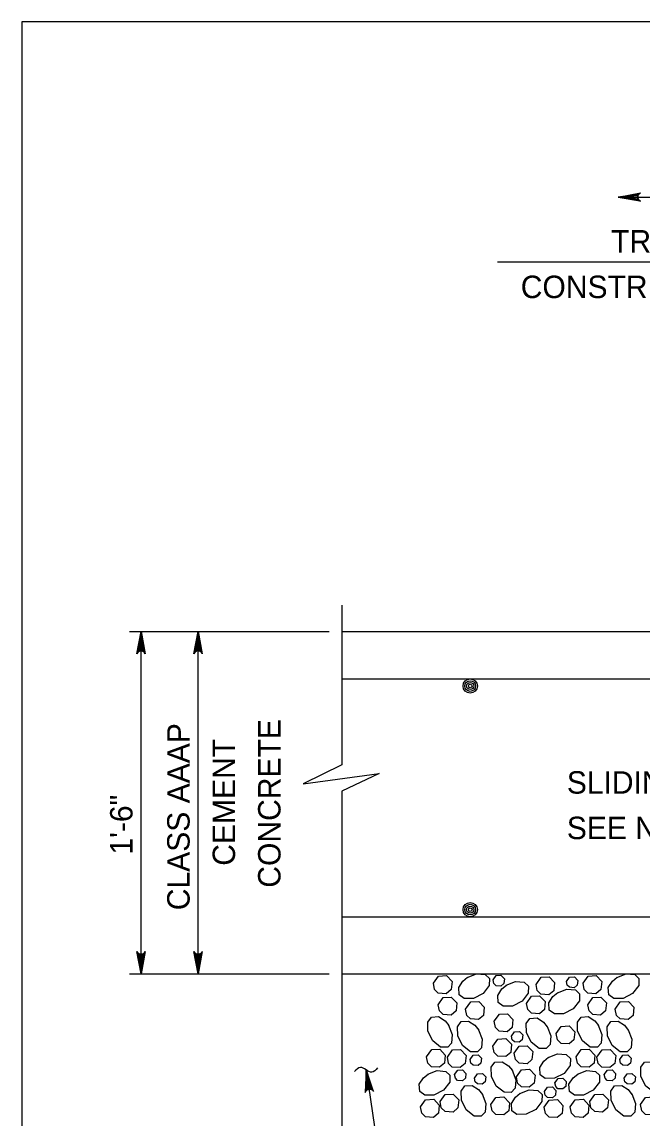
# Model space of a CAD drawing. Extents: x 636530 to 644067, y 294168 to 299122.
# Drawn here: x 640728.8 to 640811.6, y 296383.1 to 296529.5 of the extents above; entities that cross this region are included whole.
import ezdxf

# ---------------------------------------------------------------- set-up
doc = ezdxf.new("R2010")
doc.units = 0
doc.layers.add('1', color=7, linetype='Continuous')

msp = doc.modelspace()

# ---------------------------------------------------------------- linework, layer by layer
at = {"layer": '1'}
for p, q in [((641514.78, 296529.48), (640728.78, 296529.48)), ((640728.78, 296529.48), (640728.78, 295965.48)), ((640808.45, 296506.09), (640914.76, 296506.09)), ((640792.32, 296497.45), (640914.76, 296497.45)), ((640771.52, 296451.62), (640771.52, 296430.29)), ((640743.14, 296448.12), (640769.84, 296448.12)), ((640744.7, 296402.4), (640744.7, 296448.12)), ((640752.32, 296402.4), (640752.32, 296448.12)), ((640771.52, 296448.12), (640908.38, 296448.12)), ((640771.52, 296441.77), (640822.06, 296441.77)), ((640771.52, 296426.77), (640771.52, 296377.33)), ((640771.52, 296410.02), (640822.06, 296410.02)), ((640743.14, 296402.4), (640769.84, 296402.4)), ((640771.52, 296402.4), (640907.4, 296402.4)), ((640774.76, 296389.58), (640777.23, 296372.85))]:
    msp.add_line(p, q, dxfattribs=at)
for points in [[(640808.45, 296506.09), (640811.43, 296506.65), (640811.31, 296506.57), (640811.2, 296506.49), (640811.14, 296506.39), (640811.08, 296506.29), (640811.06, 296506.19), (640811.05, 296506.09), (640811.06, 296505.99), (640811.08, 296505.89), (640811.14, 296505.79), (640811.2, 296505.69), (640811.31, 296505.61), (640811.43, 296505.53), (640808.45, 296506.09), (640811.31, 296505.61), (640811.2, 296505.69), (640808.45, 296506.09), (640811.14, 296505.79), (640811.08, 296505.89), (640808.45, 296506.09), (640811.06, 296505.99), (640811.05, 296506.09), (640808.45, 296506.09), (640811.06, 296506.19), (640811.08, 296506.29), (640808.45, 296506.09), (640811.14, 296506.39), (640811.2, 296506.49), (640808.45, 296506.09), (640811.31, 296506.57)], [(640744.7, 296448.12), (640745.26, 296445.14), (640745.18, 296445.25), (640745.1, 296445.37), (640745, 296445.43), (640744.9, 296445.49), (640744.8, 296445.5), (640744.7, 296445.52), (640744.6, 296445.5), (640744.5, 296445.49), (640744.4, 296445.43), (640744.3, 296445.37), (640744.23, 296445.25), (640744.15, 296445.14), (640744.7, 296448.12), (640744.23, 296445.25), (640744.3, 296445.37), (640744.7, 296448.12), (640744.4, 296445.43), (640744.5, 296445.49), (640744.7, 296448.12), (640744.6, 296445.5), (640744.7, 296445.52), (640744.7, 296448.12), (640744.8, 296445.5), (640744.9, 296445.49), (640744.7, 296448.12), (640745, 296445.43), (640745.1, 296445.37), (640744.7, 296448.12), (640745.18, 296445.25)], [(640752.32, 296448.12), (640752.88, 296445.14), (640752.8, 296445.25), (640752.72, 296445.37), (640752.62, 296445.43), (640752.52, 296445.49), (640752.42, 296445.5), (640752.32, 296445.52), (640752.22, 296445.5), (640752.12, 296445.49), (640752.02, 296445.43), (640751.92, 296445.37), (640751.85, 296445.25), (640751.77, 296445.14), (640752.32, 296448.12), (640751.85, 296445.25), (640751.92, 296445.37), (640752.32, 296448.12), (640752.02, 296445.43), (640752.12, 296445.49), (640752.32, 296448.12), (640752.22, 296445.5), (640752.32, 296445.52), (640752.32, 296448.12), (640752.42, 296445.5), (640752.52, 296445.49), (640752.32, 296448.12), (640752.62, 296445.43), (640752.72, 296445.37), (640752.32, 296448.12), (640752.8, 296445.25)], [(640771.52, 296430.29), (640766.34, 296427.76), (640776.49, 296429.14), (640771.52, 296426.77)], [(640744.7, 296402.4), (640744.15, 296405.38), (640744.23, 296405.27), (640744.3, 296405.15), (640744.4, 296405.1), (640744.5, 296405.04), (640744.6, 296405.02), (640744.7, 296405), (640744.8, 296405.02), (640744.9, 296405.04), (640745, 296405.1), (640745.1, 296405.15), (640745.18, 296405.27), (640745.26, 296405.38), (640744.7, 296402.4), (640745.18, 296405.27), (640745.1, 296405.15), (640744.7, 296402.4), (640745, 296405.1), (640744.9, 296405.04), (640744.7, 296402.4), (640744.8, 296405.02), (640744.7, 296405), (640744.7, 296402.4), (640744.6, 296405.02), (640744.5, 296405.04), (640744.7, 296402.4), (640744.4, 296405.1), (640744.3, 296405.15), (640744.7, 296402.4), (640744.23, 296405.27)], [(640752.32, 296402.4), (640751.77, 296405.38), (640751.85, 296405.27), (640751.92, 296405.15), (640752.02, 296405.1), (640752.12, 296405.04), (640752.22, 296405.02), (640752.32, 296405), (640752.42, 296405.02), (640752.52, 296405.04), (640752.62, 296405.1), (640752.72, 296405.15), (640752.8, 296405.27), (640752.88, 296405.38), (640752.32, 296402.4), (640752.8, 296405.27), (640752.72, 296405.15), (640752.32, 296402.4), (640752.62, 296405.1), (640752.52, 296405.04), (640752.32, 296402.4), (640752.42, 296405.02), (640752.32, 296405), (640752.32, 296402.4), (640752.22, 296405.02), (640752.12, 296405.04), (640752.32, 296402.4), (640752.02, 296405.1), (640751.92, 296405.15), (640752.32, 296402.4), (640751.85, 296405.27)], [(640783.75, 296401.14), (640784.43, 296402.1), (640785.5, 296402.16), (640786.24, 296401.38), (640786.14, 296400.3), (640785.47, 296399.75), (640784.41, 296399.82), (640783.92, 296400.31), (640783.75, 296401.14)], [(640789.52, 296402.4), (640790.68, 296402.3), (640791.23, 296401.78), (640791.21, 296400.84), (640790.38, 296399.78), (640789.09, 296399.13), (640787.87, 296399.11), (640787.19, 296399.6), (640787.13, 296400.56), (640787.68, 296401.43), (640788.32, 296401.94)], [(640788.26, 296401.9), (640789.52, 296402.4)], [(640791.73, 296401.61), (640792.14, 296402.18), (640792.78, 296402.22), (640793.23, 296401.75), (640793.16, 296401.1), (640792.77, 296400.77), (640792.13, 296400.82), (640791.83, 296401.11), (640791.73, 296401.61)], [(640797.46, 296400.99), (640798.13, 296401.95), (640799.2, 296402.01), (640799.95, 296401.24), (640799.84, 296400.15), (640799.18, 296399.6), (640798.12, 296399.68), (640797.62, 296400.16), (640797.46, 296400.99)], [(640801.54, 296401.39), (640801.94, 296401.96), (640802.59, 296402), (640803.03, 296401.53), (640802.97, 296400.88), (640802.57, 296400.55), (640801.93, 296400.6), (640801.64, 296400.89), (640801.54, 296401.39)], [(640803.74, 296401.14), (640804.41, 296402.1), (640805.49, 296402.16), (640806.23, 296401.38), (640806.13, 296400.3), (640805.46, 296399.75), (640804.4, 296399.82), (640803.9, 296400.31), (640803.74, 296401.14)], [(640809.51, 296402.4), (640810.67, 296402.3), (640811.21, 296401.78), (640811.2, 296400.84), (640810.36, 296399.78), (640809.08, 296399.13), (640807.86, 296399.11), (640807.18, 296399.6), (640807.11, 296400.56), (640807.67, 296401.43), (640808.3, 296401.94)], [(640808.25, 296401.9), (640809.51, 296402.4)], [(640793.48, 296400.87), (640794.73, 296401.37), (640795.89, 296401.27), (640796.44, 296400.75), (640796.42, 296399.81), (640795.59, 296398.74), (640794.3, 296398.1), (640793.09, 296398.08), (640792.4, 296398.57), (640792.34, 296399.53), (640792.89, 296400.4), (640793.53, 296400.9)], [(640800.31, 296399.85), (640801.57, 296400.35), (640802.72, 296400.25), (640803.27, 296399.73), (640803.25, 296398.79), (640802.42, 296397.73), (640801.13, 296397.08), (640799.92, 296397.06), (640799.23, 296397.55), (640799.17, 296398.52), (640799.72, 296399.38), (640800.36, 296399.89)], [(640784.39, 296398.28), (640785.06, 296399.23), (640786.13, 296399.29), (640786.88, 296398.52), (640786.77, 296397.44), (640786.11, 296396.88), (640785.05, 296396.96), (640784.55, 296397.44), (640784.39, 296398.28)], [(640788.06, 296397.69), (640788.73, 296398.65), (640789.81, 296398.71), (640790.55, 296397.93), (640790.44, 296396.85), (640789.78, 296396.3), (640788.72, 296396.38), (640788.22, 296396.86), (640788.06, 296397.69)], [(640796.19, 296398.46), (640796.87, 296399.42), (640797.94, 296399.48), (640798.69, 296398.71), (640798.58, 296397.62), (640797.92, 296397.07), (640796.86, 296397.15), (640796.36, 296397.63), (640796.19, 296398.46)], [(640804.37, 296398.28), (640805.05, 296399.23), (640806.12, 296399.29), (640806.87, 296398.52), (640806.76, 296397.44), (640806.09, 296396.88), (640805.04, 296396.96), (640804.54, 296397.44), (640804.37, 296398.28)], [(640808.05, 296397.69), (640808.72, 296398.65), (640809.8, 296398.71), (640810.54, 296397.93), (640810.43, 296396.85), (640809.77, 296396.3), (640808.71, 296396.38), (640808.21, 296396.86), (640808.05, 296397.69)], [(640785.78, 296395.55), (640786.28, 296394.29), (640786.18, 296393.14), (640785.66, 296392.59), (640784.72, 296392.61), (640783.66, 296393.44), (640783.01, 296394.73), (640782.99, 296395.94), (640783.48, 296396.63), (640784.45, 296396.69), (640785.31, 296396.14), (640785.82, 296395.5)], [(640789.77, 296394.94), (640790.27, 296393.68), (640790.17, 296392.53), (640789.65, 296391.98), (640788.71, 296392), (640787.64, 296392.83), (640787, 296394.12), (640786.98, 296395.33), (640787.46, 296396.02), (640788.43, 296396.08), (640789.3, 296395.53), (640789.8, 296394.89)], [(640791.88, 296396.06), (640792.56, 296397.02), (640793.63, 296397.08), (640794.38, 296396.31), (640794.27, 296395.22), (640793.6, 296394.67), (640792.54, 296394.75), (640792.05, 296395.23), (640791.88, 296396.06)], [(640798.94, 296395.39), (640799.44, 296394.13), (640799.34, 296392.98), (640798.82, 296392.43), (640797.88, 296392.44), (640796.81, 296393.28), (640796.17, 296394.57), (640796.15, 296395.78), (640796.63, 296396.46), (640797.6, 296396.53), (640798.47, 296395.97), (640798.97, 296395.34)], [(640805.77, 296395.55), (640806.27, 296394.29), (640806.17, 296393.14), (640805.65, 296392.59), (640804.71, 296392.61), (640803.65, 296393.44), (640803, 296394.73), (640802.98, 296395.94), (640803.47, 296396.63), (640804.43, 296396.69), (640805.3, 296396.14), (640805.81, 296395.5)], [(640809.76, 296394.94), (640810.26, 296393.68), (640810.16, 296392.53), (640809.64, 296391.98), (640808.7, 296392), (640807.63, 296392.83), (640806.99, 296394.12), (640806.97, 296395.33), (640807.45, 296396.02), (640808.42, 296396.08), (640809.28, 296395.53), (640809.79, 296394.89)], [(640794.19, 296394.1), (640794.6, 296394.68), (640795.24, 296394.72), (640795.69, 296394.25), (640795.62, 296393.6), (640795.23, 296393.27), (640794.59, 296393.32), (640794.29, 296393.61), (640794.19, 296394.1)], [(640800.15, 296394.44), (640800.82, 296395.39), (640801.89, 296395.45), (640802.64, 296394.68), (640802.53, 296393.6), (640801.87, 296393.05), (640800.81, 296393.12), (640800.31, 296393.61), (640800.15, 296394.44)], [(640791.7, 296392.74), (640792.37, 296393.7), (640793.44, 296393.76), (640794.19, 296392.99), (640794.08, 296391.9), (640793.42, 296391.35), (640792.36, 296391.43), (640791.86, 296391.91), (640791.7, 296392.74)], [(640794.54, 296391.79), (640795.21, 296392.75), (640796.28, 296392.81), (640797.03, 296392.04), (640796.92, 296390.95), (640796.26, 296390.4), (640795.2, 296390.48), (640794.7, 296390.96), (640794.54, 296391.79)], [(640782.85, 296391.32), (640783.52, 296392.28), (640784.6, 296392.34), (640785.34, 296391.56), (640785.23, 296390.48), (640784.57, 296389.93), (640783.51, 296390), (640783.01, 296390.49), (640782.85, 296391.32)], [(640785.62, 296391.28), (640786.29, 296392.24), (640787.36, 296392.3), (640788.11, 296391.52), (640788, 296390.44), (640787.34, 296389.89), (640786.28, 296389.96), (640785.78, 296390.45), (640785.62, 296391.28)], [(640788.67, 296390.98), (640789.08, 296391.56), (640789.72, 296391.59), (640790.17, 296391.13), (640790.1, 296390.48), (640789.71, 296390.15), (640789.07, 296390.19), (640788.77, 296390.48), (640788.67, 296390.98)], [(640799.09, 296391.23), (640800.35, 296391.73), (640801.5, 296391.63), (640802.05, 296391.11), (640802.03, 296390.17), (640801.2, 296389.11), (640799.91, 296388.46), (640798.7, 296388.44), (640798.01, 296388.93), (640797.95, 296389.89), (640798.5, 296390.76), (640799.14, 296391.26)], [(640802.84, 296391.32), (640803.51, 296392.28), (640804.58, 296392.34), (640805.33, 296391.56), (640805.22, 296390.48), (640804.56, 296389.93), (640803.5, 296390), (640803, 296390.49), (640802.84, 296391.32)], [(640805.6, 296391.28), (640806.28, 296392.24), (640807.35, 296392.3), (640808.1, 296391.52), (640807.99, 296390.44), (640807.32, 296389.89), (640806.27, 296389.96), (640805.77, 296390.45), (640805.6, 296391.28)], [(640808.66, 296390.98), (640809.07, 296391.56), (640809.71, 296391.59), (640810.16, 296391.13), (640810.09, 296390.48), (640809.7, 296390.15), (640809.06, 296390.19), (640808.76, 296390.48), (640808.66, 296390.98)], [(640794.26, 296389.53), (640794.76, 296388.27), (640794.66, 296387.12), (640794.14, 296386.57), (640793.2, 296386.59), (640792.14, 296387.42), (640791.49, 296388.71), (640791.47, 296389.92), (640791.96, 296390.61), (640792.92, 296390.67), (640793.79, 296390.12), (640794.3, 296389.48)], [(640814.25, 296389.53), (640814.75, 296388.27), (640814.65, 296387.12), (640814.13, 296386.57), (640813.19, 296386.59), (640812.13, 296387.42), (640811.48, 296388.71), (640811.46, 296389.92), (640811.95, 296390.61), (640812.91, 296390.67), (640813.78, 296390.12), (640814.28, 296389.48)], [(640774.76, 296389.58), (640774.64, 296386.55), (640774.7, 296386.67), (640774.77, 296386.8), (640774.86, 296386.87), (640774.95, 296386.94), (640775.04, 296386.98), (640775.14, 296387.01), (640775.24, 296387.01), (640775.34, 296387), (640775.45, 296386.96), (640775.56, 296386.92), (640775.65, 296386.81), (640775.75, 296386.71), (640774.76, 296389.58), (640775.65, 296386.81), (640775.56, 296386.92), (640774.76, 296389.58), (640775.45, 296386.96), (640775.34, 296387), (640774.76, 296389.58), (640775.24, 296387.01), (640775.14, 296387.01), (640774.76, 296389.58), (640775.04, 296386.98), (640774.95, 296386.94), (640774.76, 296389.58), (640774.86, 296386.87), (640774.77, 296386.8), (640774.76, 296389.58), (640774.7, 296386.67)], [(640783, 296388.99), (640784.26, 296389.48), (640785.41, 296389.38), (640785.96, 296388.86), (640785.95, 296387.92), (640785.11, 296386.86), (640783.83, 296386.22), (640782.61, 296386.19), (640781.93, 296386.68), (640781.86, 296387.65), (640782.42, 296388.51), (640783.05, 296389.02)], [(640786.59, 296388.97), (640787, 296389.54), (640787.64, 296389.58), (640788.09, 296389.11), (640788.02, 296388.46), (640787.63, 296388.13), (640786.99, 296388.18), (640786.69, 296388.47), (640786.59, 296388.97)], [(640789.24, 296388.49), (640789.65, 296389.07), (640790.29, 296389.1), (640790.74, 296388.64), (640790.67, 296387.99), (640790.27, 296387.66), (640789.64, 296387.7), (640789.34, 296387.99), (640789.24, 296388.49)], [(640794.83, 296388.65), (640795.51, 296389.6), (640796.58, 296389.66), (640797.33, 296388.89), (640797.22, 296387.81), (640796.56, 296387.26), (640795.5, 296387.33), (640795, 296387.82), (640794.84, 296388.65)], [(640799.99, 296387.86), (640800.4, 296388.44), (640801.04, 296388.47), (640801.49, 296388.01), (640801.42, 296387.36), (640801.03, 296387.03), (640800.39, 296387.07), (640800.09, 296387.36), (640799.99, 296387.86)], [(640802.99, 296388.99), (640804.25, 296389.48), (640805.4, 296389.38), (640805.95, 296388.86), (640805.94, 296387.92), (640805.1, 296386.86), (640803.81, 296386.22), (640802.6, 296386.19), (640801.92, 296386.68), (640801.85, 296387.65), (640802.41, 296388.51), (640803.04, 296389.02)], [(640806.58, 296388.97), (640806.99, 296389.54), (640807.63, 296389.58), (640808.08, 296389.11), (640808.01, 296388.46), (640807.61, 296388.13), (640806.98, 296388.18), (640806.68, 296388.47), (640806.58, 296388.97)], [(640809.23, 296388.49), (640809.63, 296389.07), (640810.28, 296389.1), (640810.73, 296388.64), (640810.66, 296387.99), (640810.26, 296387.66), (640809.63, 296387.7), (640809.33, 296387.99), (640809.23, 296388.49)], [(640790.26, 296386.36), (640790.76, 296385.1), (640790.66, 296383.95), (640790.13, 296383.4), (640789.2, 296383.42), (640788.13, 296384.25), (640787.49, 296385.54), (640787.47, 296386.75), (640787.95, 296387.43), (640788.92, 296387.5), (640789.78, 296386.94), (640790.29, 296386.31)], [(640798.61, 296386.7), (640799.01, 296387.27), (640799.65, 296387.31), (640800.1, 296386.84), (640800.04, 296386.19), (640799.64, 296385.86), (640799, 296385.91), (640798.7, 296386.2), (640798.61, 296386.7)], [(640810.25, 296386.36), (640810.75, 296385.1), (640810.65, 296383.95), (640810.12, 296383.4), (640809.19, 296383.42), (640808.12, 296384.25), (640807.48, 296385.54), (640807.46, 296386.75), (640807.94, 296387.43), (640808.91, 296387.5), (640809.77, 296386.94), (640810.28, 296386.31)], [(640782.04, 296384.63), (640782.71, 296385.59), (640783.79, 296385.65), (640784.53, 296384.88), (640784.43, 296383.79), (640783.76, 296383.24), (640782.7, 296383.32), (640782.2, 296383.8), (640782.04, 296384.63)], [(640784.65, 296385.34), (640785.32, 296386.29), (640786.39, 296386.35), (640787.14, 296385.58), (640787.03, 296384.5), (640786.37, 296383.94), (640785.31, 296384.02), (640784.81, 296384.5), (640784.65, 296385.34)], [(640791.43, 296384.95), (640792.1, 296385.91), (640793.17, 296385.97), (640793.92, 296385.19), (640793.81, 296384.11), (640793.15, 296383.56), (640792.09, 296383.63), (640791.59, 296384.12), (640791.43, 296384.95)], [(640795.3, 296386.42), (640796.56, 296386.92), (640797.72, 296386.82), (640798.27, 296386.3), (640798.25, 296385.36), (640797.42, 296384.3), (640796.13, 296383.65), (640794.91, 296383.63), (640794.23, 296384.12), (640794.17, 296385.08), (640794.72, 296385.95), (640795.36, 296386.46)], [(640798.56, 296384.59), (640799.23, 296385.55), (640800.31, 296385.61), (640801.05, 296384.84), (640800.95, 296383.75), (640800.28, 296383.2), (640799.22, 296383.28), (640798.72, 296383.76), (640798.56, 296384.59)], [(640802.03, 296384.63), (640802.7, 296385.59), (640803.78, 296385.65), (640804.52, 296384.88), (640804.41, 296383.79), (640803.75, 296383.24), (640802.69, 296383.32), (640802.19, 296383.8), (640802.03, 296384.63)], [(640804.64, 296385.34), (640805.31, 296386.29), (640806.38, 296386.35), (640807.13, 296385.58), (640807.02, 296384.5), (640806.36, 296383.94), (640805.3, 296384.02), (640804.8, 296384.5), (640804.64, 296385.34)], [(640811.42, 296384.95), (640812.09, 296385.91), (640813.16, 296385.97), (640813.91, 296385.19), (640813.8, 296384.11), (640813.14, 296383.56), (640812.08, 296383.63), (640811.58, 296384.12), (640811.42, 296384.95)]]:
    msp.add_lwpolyline(points, dxfattribs=at)
for centre, radius in [((640788.67, 296440.82), 0.952), ((640788.67, 296440.82), 0.714), ((640788.67, 296440.82), 0.476), ((640788.67, 296440.82), 0.238), ((640788.67, 296410.97), 0.952), ((640788.67, 296410.97), 0.714), ((640788.67, 296410.97), 0.476), ((640788.67, 296410.97), 0.238)]:
    msp.add_circle(centre, radius, dxfattribs=at)
msp.add_spline([(640776.3, 296389.84), (640775.51, 296389.26), (640774, 296389.91), (640773.22, 296389.37)], degree=3, dxfattribs=at)

# ---------------------------------------------------------------- texts
for s, p in [('TRANSVERSE', (640807.49, 296498.69)), ('CONSTRUCTION JOINT', (640795.42, 296492.61)), ('SLIDING SURFACE', (640801.57, 296426.45)), ('SEE NOTE 2', (640801.57, 296420.38))]:
    msp.add_text(s, height=3, dxfattribs=at).set_placement(p)
for s, p in [('CLASS AAAP', (640751.19, 296410.89)), ('CONCRETE', (640763.33, 296413.9)), ('CEMENT', (640757.26, 296416.83)), ('1\'-6"', (640743.56, 296418.32))]:
    msp.add_text(s, height=3, rotation=90, dxfattribs=at).set_placement(p)

doc.saveas('drawing.dxf')
